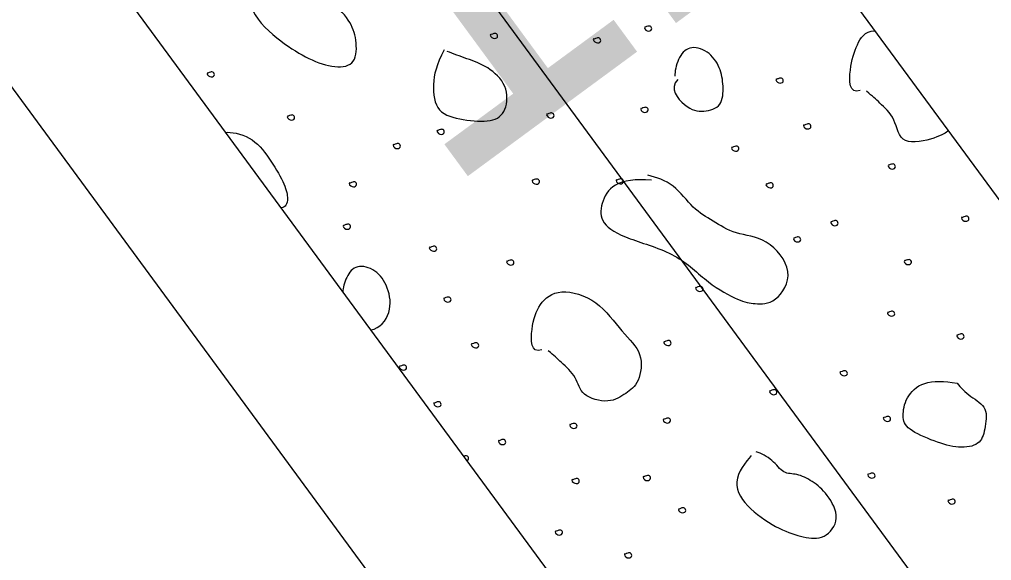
# Model space of a CAD drawing. Extents: x 1762196 to 1766326, y 709922 to 713142.
# Drawn here: x 1764020.3 to 1764033.64, y 711467.56 to 711474.98 of the extents above; entities that cross this region are included whole.
import ezdxf

# ---------------------------------------------------------------- set-up
doc = ezdxf.new("R2010")
doc.units = 0
for name, color, linetype in [('Old_Level_1', 7, 'Continuous'), ('Old_Level_10', 7, 'Continuous'), ('Prop Dimension', 7, 'Continuous'), ('Prop Horizontal Alignment', 7, 'Continuous'), ('Prop Lane Lines', 7, 'Continuous')]:
    doc.layers.add(name, color=color, linetype=linetype)

msp = doc.modelspace()

# ---------------------------------------------------------------- linework, layer by layer
at = {"layer": 'Old_Level_1'}
for p, q in [((1764021.033, 711489.787), (1764091.181, 711394.379)), ((1764084.736, 711389.64), (1764014.587, 711485.049))]:
    msp.add_line(p, q, dxfattribs=at)
at = {"layer": 'Old_Level_10'}
for points in [[(1764023.786, 711475.855), (1764023.669, 711475.873), (1764023.45, 711475.652), (1764023.412, 711475.082), (1764023.905, 711474.653), (1764024.269, 711474.43), (1764024.638, 711474.302), (1764024.928, 711474.361), (1764024.928, 711474.71), (1764024.842, 711474.966), (1764024.562, 711475.262), (1764024.164, 711475.434), (1764024.021, 711475.798), (1764023.84, 711475.921), (1764023.8, 711475.943)], [(1764028.882, 711474.881), (1764028.862, 711474.864), (1764028.912, 711474.805), (1764028.99, 711474.837), (1764028.963, 711474.895), (1764028.921, 711474.889), (1764028.898, 711474.88), (1764028.887, 711474.874)], [(1764026.766, 711474.778), (1764026.747, 711474.761), (1764026.798, 711474.702), (1764026.873, 711474.735), (1764026.848, 711474.794), (1764026.807, 711474.787), (1764026.784, 711474.778), (1764026.773, 711474.772)], [(1764031.834, 711474.007), (1764031.682, 711473.952), (1764031.684, 711474.326), (1764031.788, 711474.639), (1764031.893, 711474.817), (1764032.033, 711474.826)], [(1764028.18, 711474.719), (1764028.16, 711474.702), (1764028.21, 711474.642), (1764028.289, 711474.674), (1764028.261, 711474.734), (1764028.22, 711474.726), (1764028.198, 711474.717), (1764028.186, 711474.711)], [(1764026.125, 711474.564), (1764026.016, 711474.356), (1764025.959, 711474.091), (1764026.008, 711473.688), (1764026.384, 711473.6), (1764026.793, 711473.562), (1764026.989, 711473.712), (1764027.007, 711474.081), (1764026.726, 711474.341), (1764026.435, 711474.443), (1764026.253, 711474.509), (1764026.167, 711474.543)], [(1764029.331, 711474.155), (1764029.216, 711474.036), (1764029.439, 711473.749), (1764029.69, 711473.7), (1764029.949, 711473.783), (1764029.961, 711474.071), (1764029.925, 711474.32), (1764029.75, 711474.561), (1764029.477, 711474.63), (1764029.33, 711474.445), (1764029.289, 711474.264), (1764029.294, 711474.204)], [(1764022.88, 711474.251), (1764022.862, 711474.233), (1764022.911, 711474.176), (1764022.988, 711474.208), (1764022.962, 711474.265), (1764022.919, 711474.26), (1764022.897, 711474.251), (1764022.885, 711474.245)], [(1764030.686, 711474.165), (1764030.667, 711474.147), (1764030.716, 711474.091), (1764030.795, 711474.121), (1764030.767, 711474.181), (1764030.725, 711474.175), (1764030.702, 711474.166), (1764030.69, 711474.159)], [(1764033.045, 711473.449), (1764033.023, 711473.432), (1764032.907, 711473.355), (1764032.376, 711473.232), (1764032.329, 711473.63), (1764032.086, 711473.851), (1764032.007, 711473.925), (1764031.924, 711473.995)], [(1764027.54, 711473.688), (1764027.52, 711473.671), (1764027.569, 711473.611), (1764027.649, 711473.643), (1764027.621, 711473.703), (1764027.579, 711473.696), (1764027.556, 711473.687), (1764027.545, 711473.681)], [(1764028.832, 711473.764), (1764028.813, 711473.746), (1764028.863, 711473.688), (1764028.94, 711473.72), (1764028.915, 711473.779), (1764028.872, 711473.774), (1764028.849, 711473.764), (1764028.837, 711473.758)], [(1764023.981, 711473.659), (1764023.961, 711473.642), (1764024.012, 711473.582), (1764024.088, 711473.616), (1764024.062, 711473.675), (1764024.021, 711473.668), (1764023.998, 711473.66), (1764023.986, 711473.654)], [(1764023.129, 711473.431), (1764023.194, 711473.439), (1764023.484, 711473.391), (1764023.725, 711473.087), (1764023.938, 711472.736), (1764023.99, 711472.522), (1764023.957, 711472.416), (1764023.925, 711472.405), (1764023.89, 711472.395)], [(1764026.034, 711473.463), (1764026.015, 711473.446), (1764026.067, 711473.387), (1764026.142, 711473.42), (1764026.116, 711473.48), (1764026.074, 711473.471), (1764026.051, 711473.462), (1764026.04, 711473.456)], [(1764031.066, 711473.539), (1764031.046, 711473.521), (1764031.095, 711473.461), (1764031.175, 711473.493), (1764031.147, 711473.554), (1764031.105, 711473.547), (1764031.083, 711473.538), (1764031.071, 711473.532)], [(1764025.431, 711473.268), (1764025.413, 711473.251), (1764025.461, 711473.192), (1764025.54, 711473.224), (1764025.512, 711473.285), (1764025.47, 711473.277), (1764025.448, 711473.268), (1764025.436, 711473.262)], [(1764030.077, 711473.231), (1764030.058, 711473.214), (1764030.107, 711473.156), (1764030.185, 711473.188), (1764030.158, 711473.246), (1764030.116, 711473.24), (1764030.093, 711473.231), (1764030.081, 711473.225)], [(1764032.225, 711472.987), (1764032.206, 711472.97), (1764032.257, 711472.911), (1764032.332, 711472.943), (1764032.307, 711473.003), (1764032.265, 711472.995), (1764032.242, 711472.987), (1764032.23, 711472.981)], [(1764024.831, 711472.743), (1764024.811, 711472.726), (1764024.862, 711472.666), (1764024.938, 711472.699), (1764024.912, 711472.76), (1764024.871, 711472.751), (1764024.848, 711472.742), (1764024.836, 711472.736)], [(1764027.341, 711472.781), (1764027.322, 711472.763), (1764027.371, 711472.703), (1764027.449, 711472.736), (1764027.421, 711472.797), (1764027.381, 711472.789), (1764027.357, 711472.781), (1764027.345, 711472.775)], [(1764028.971, 711472.775), (1764028.749, 711472.796), (1764028.421, 711472.744), (1764028.273, 711472.455), (1764028.26, 711472.178), (1764028.623, 711471.969), (1764029.335, 711471.777), (1764029.746, 711471.35), (1764030.195, 711471.109), (1764030.376, 711471.077), (1764030.675, 711471.07), (1764030.957, 711471.515), (1764030.551, 711472.003), (1764030.114, 711472.021), (1764029.812, 711472.223), (1764029.542, 711472.371), (1764029.285, 711472.733), (1764029.044, 711472.814), (1764028.92, 711472.843)], [(1764028.493, 711472.784), (1764028.475, 711472.766), (1764028.523, 711472.709), (1764028.603, 711472.738), (1764028.574, 711472.799), (1764028.533, 711472.792), (1764028.51, 711472.783), (1764028.498, 711472.777)], [(1764030.549, 711472.728), (1764030.529, 711472.711), (1764030.581, 711472.653), (1764030.657, 711472.685), (1764030.632, 711472.743), (1764030.589, 711472.737), (1764030.566, 711472.727), (1764030.554, 711472.721)], [(1764031.438, 711472.211), (1764031.418, 711472.194), (1764031.467, 711472.134), (1764031.547, 711472.166), (1764031.519, 711472.227), (1764031.477, 711472.219), (1764031.455, 711472.21), (1764031.443, 711472.204)], [(1764033.234, 711472.272), (1764033.214, 711472.254), (1764033.263, 711472.194), (1764033.343, 711472.227), (1764033.315, 711472.286), (1764033.273, 711472.28), (1764033.251, 711472.271), (1764033.239, 711472.265)], [(1764024.747, 711472.16), (1764024.727, 711472.143), (1764024.779, 711472.086), (1764024.855, 711472.117), (1764024.83, 711472.176), (1764024.788, 711472.169), (1764024.764, 711472.16), (1764024.752, 711472.153)], [(1764030.926, 711471.986), (1764030.907, 711471.968), (1764030.956, 711471.912), (1764031.034, 711471.941), (1764031.008, 711472.001), (1764030.965, 711471.995), (1764030.942, 711471.986), (1764030.93, 711471.98)], [(1764025.93, 711471.86), (1764025.91, 711471.843), (1764025.96, 711471.784), (1764026.04, 711471.816), (1764026.012, 711471.875), (1764025.97, 711471.869), (1764025.947, 711471.859), (1764025.935, 711471.853)], [(1764032.446, 711471.676), (1764032.426, 711471.658), (1764032.477, 711471.6), (1764032.555, 711471.632), (1764032.527, 711471.691), (1764032.485, 711471.683), (1764032.463, 711471.674), (1764032.451, 711471.668)], [(1764025.121, 711470.722), (1764025.244, 711470.742), (1764025.419, 711470.953), (1764025.366, 711471.316), (1764025.191, 711471.558), (1764024.918, 711471.627), (1764024.776, 711471.454), (1764024.737, 711471.291), (1764024.734, 711471.248)], [(1764026.991, 711471.67), (1764026.972, 711471.652), (1764027.02, 711471.594), (1764027.099, 711471.626), (1764027.072, 711471.686), (1764027.03, 711471.679), (1764027.007, 711471.67), (1764026.995, 711471.664)], [(1764029.585, 711471.309), (1764029.565, 711471.291), (1764029.614, 711471.231), (1764029.694, 711471.264), (1764029.666, 711471.323), (1764029.624, 711471.317), (1764029.601, 711471.309), (1764029.589, 711471.303)], [(1764026.126, 711471.162), (1764026.108, 711471.144), (1764026.156, 711471.088), (1764026.235, 711471.118), (1764026.208, 711471.177), (1764026.165, 711471.171), (1764026.142, 711471.162), (1764026.131, 711471.156)], [(1764027.465, 711470.449), (1764027.313, 711470.394), (1764027.315, 711470.767), (1764027.42, 711471.085), (1764027.695, 711471.306), (1764028.244, 711471.142), (1764028.571, 711470.674), (1764028.868, 711470.411), (1764028.809, 711469.978), (1764028.623, 711469.856), (1764028.403, 711469.701), (1764027.99, 711469.815), (1764027.96, 711470.071), (1764027.716, 711470.292), (1764027.638, 711470.366), (1764027.555, 711470.436)], [(1764032.217, 711470.967), (1764032.198, 711470.949), (1764032.248, 711470.894), (1764032.324, 711470.926), (1764032.298, 711470.981), (1764032.256, 711470.977), (1764032.233, 711470.968), (1764032.221, 711470.961)], [(1764033.167, 711470.656), (1764033.148, 711470.638), (1764033.198, 711470.579), (1764033.275, 711470.612), (1764033.248, 711470.672), (1764033.207, 711470.664), (1764033.184, 711470.655), (1764033.172, 711470.649)], [(1764026.506, 711470.535), (1764026.487, 711470.518), (1764026.536, 711470.458), (1764026.615, 711470.49), (1764026.587, 711470.551), (1764026.546, 711470.543), (1764026.523, 711470.534), (1764026.511, 711470.528)], [(1764029.147, 711470.565), (1764029.127, 711470.547), (1764029.178, 711470.49), (1764029.254, 711470.522), (1764029.229, 711470.58), (1764029.186, 711470.574), (1764029.163, 711470.565), (1764029.152, 711470.559)], [(1764025.518, 711470.228), (1764025.499, 711470.21), (1764025.548, 711470.153), (1764025.626, 711470.185), (1764025.598, 711470.243), (1764025.557, 711470.237), (1764025.534, 711470.228), (1764025.522, 711470.222)], [(1764031.565, 711470.152), (1764031.546, 711470.133), (1764031.595, 711470.077), (1764031.674, 711470.106), (1764031.646, 711470.166), (1764031.604, 711470.159), (1764031.581, 711470.15), (1764031.57, 711470.144)], [(1764033.165, 711469.99), (1764032.988, 711470.022), (1764032.683, 711470.027), (1764032.453, 711469.793), (1764032.41, 711469.528), (1764032.462, 711469.358), (1764032.864, 711469.185), (1764033.192, 711469.087), (1764033.486, 711469.141), (1764033.547, 711469.343), (1764033.595, 711469.666), (1764033.347, 711469.796), (1764033.209, 711469.935), (1764033.165, 711469.99)], [(1764030.599, 711469.891), (1764030.579, 711469.874), (1764030.63, 711469.814), (1764030.707, 711469.847), (1764030.678, 711469.907), (1764030.638, 711469.899), (1764030.615, 711469.891), (1764030.603, 711469.885)], [(1764025.99, 711469.725), (1764025.97, 711469.707), (1764026.021, 711469.65), (1764026.098, 711469.681), (1764026.073, 711469.74), (1764026.03, 711469.733), (1764026.007, 711469.724), (1764025.995, 711469.718)], [(1764027.856, 711469.429), (1764027.837, 711469.411), (1764027.888, 711469.352), (1764027.963, 711469.385), (1764027.938, 711469.444), (1764027.896, 711469.437), (1764027.872, 711469.429), (1764027.861, 711469.423)], [(1764029.14, 711469.502), (1764029.12, 711469.484), (1764029.171, 711469.425), (1764029.247, 711469.458), (1764029.222, 711469.517), (1764029.18, 711469.51), (1764029.157, 711469.501), (1764029.145, 711469.495)], [(1764032.159, 711469.524), (1764032.14, 711469.507), (1764032.19, 711469.447), (1764032.267, 711469.481), (1764032.239, 711469.54), (1764032.198, 711469.533), (1764032.175, 711469.524), (1764032.163, 711469.518)], [(1764026.878, 711469.208), (1764026.859, 711469.191), (1764026.908, 711469.13), (1764026.987, 711469.162), (1764026.959, 711469.224), (1764026.918, 711469.216), (1764026.895, 711469.207), (1764026.883, 711469.201)], [(1764030.341, 711468.996), (1764030.265, 711468.914), (1764030.043, 711468.625), (1764030.307, 711468.251), (1764030.742, 711467.968), (1764031.059, 711467.873), (1764031.35, 711467.835), (1764031.576, 711468.13), (1764031.386, 711468.477), (1764031.18, 711468.651), (1764030.961, 711468.758), (1764030.784, 711468.735), (1764030.64, 711468.943), (1764030.48, 711469.027), (1764030.409, 711469.048)], [(1764026.438, 711468.931), (1764026.45, 711468.935), (1764026.472, 711468.947), (1764026.449, 711468.997), (1764026.415, 711468.995), (1764026.4, 711468.989), (1764026.396, 711468.988)], [(1764031.945, 711468.747), (1764031.926, 711468.729), (1764031.976, 711468.67), (1764032.054, 711468.703), (1764032.027, 711468.761), (1764031.985, 711468.755), (1764031.962, 711468.746), (1764031.951, 711468.74)], [(1764027.886, 711468.672), (1764027.867, 711468.655), (1764027.918, 711468.597), (1764027.995, 711468.628), (1764027.968, 711468.688), (1764027.926, 711468.68), (1764027.903, 711468.671), (1764027.891, 711468.665)], [(1764028.864, 711468.713), (1764028.845, 711468.696), (1764028.894, 711468.636), (1764028.973, 711468.668), (1764028.946, 711468.728), (1764028.904, 711468.721), (1764028.881, 711468.712), (1764028.87, 711468.706)], [(1764033.046, 711468.389), (1764033.028, 711468.371), (1764033.076, 711468.315), (1764033.153, 711468.344), (1764033.128, 711468.403), (1764033.086, 711468.397), (1764033.063, 711468.388), (1764033.051, 711468.382)], [(1764029.347, 711468.269), (1764029.328, 711468.252), (1764029.379, 711468.195), (1764029.455, 711468.226), (1764029.429, 711468.287), (1764029.387, 711468.279), (1764029.364, 711468.269), (1764029.352, 711468.263)], [(1764027.657, 711467.964), (1764027.639, 711467.946), (1764027.688, 711467.89), (1764027.765, 711467.922), (1764027.739, 711467.978), (1764027.697, 711467.973), (1764027.674, 711467.964), (1764027.662, 711467.958)], [(1764028.608, 711467.653), (1764028.588, 711467.635), (1764028.639, 711467.575), (1764028.716, 711467.609), (1764028.688, 711467.668), (1764028.647, 711467.661), (1764028.625, 711467.652), (1764028.613, 711467.646)]]:
    msp.add_open_spline(points, degree=3, dxfattribs=at)
at = {"layer": 'Prop Horizontal Alignment'}
msp.add_line((1763362.475, 712378.732), (1764087.958, 711392.01), dxfattribs=at)
at = {"layer": 'Prop Lane Lines'}
msp.add_line((1763906.866, 711628.183), (1764083.124, 711388.456), dxfattribs=at)

# ---------------------------------------------------------------- texts
at = {"layer": 'Prop Dimension'}
msp.add_text("12'", height=5, rotation=36.325, dxfattribs=at).set_placement((1764026.041, 711472.529))

doc.saveas('drawing.dxf')
